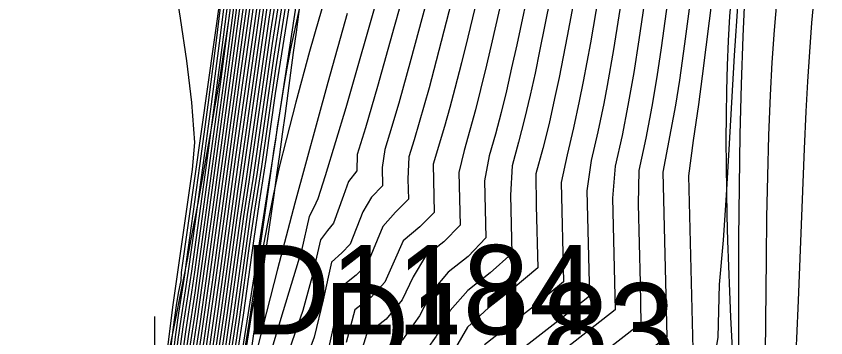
# Model space of a CAD drawing. Extents: x 2356077 to 2359823, y 225951 to 227822.
# Drawn here: x 2357534.72 to 2357557.39, y 226704.53 to 226713.53 of the extents above; entities that cross this region are included whole.
import ezdxf

# ---------------------------------------------------------------- set-up
doc = ezdxf.new("R2010")
doc.units = 0
for name, color, linetype in [('DTM Contours Major', 7, 'Continuous'), ('DTM Contours Minor', 7, 'Continuous'), ('Exist DTM Breakline', 7, 'Continuous'), ('Exist DTM Breakline Cogo Number', 7, 'Continuous'), ('Exist DTM Breakline Cogo Point CELL', 7, 'Continuous'), ('Exist DTM Breakline Underwater', 7, 'Continuous'), ('Exist DTM Breakline Underwater Cogo Number', 7, 'Continuous'), ('Exist DTM Drainline', 7, 'Continuous')]:
    doc.layers.add(name, color=color, linetype=linetype)

msp = doc.modelspace()

# ---------------------------------------------------------------- linework, layer by layer
at = {"layer": 'DTM Contours Major'}
for points in [[(2357541.422, 226715.586), (2357541.075, 226713.142), (2357540.126, 226706.172), (2357539.942, 226704.85), (2357539.716, 226703.303), (2357539.664, 226702.912), (2357539.474, 226701.671), (2357539.323, 226700.756), (2357539.166, 226699.851), (2357539.041, 226699.011), (2357538.326, 226695.881), (2357537.922, 226694.183), (2357536.8, 226689.601), (2357536.354, 226687.738)], [(2357547.259, 226715.288), (2357546.483, 226712.281), (2357546.282, 226711.527), (2357546.007, 226710.553), (2357545.862, 226710.073), (2357545.711, 226709.596), (2357545.691, 226708.97), (2357545.705, 226708.408), (2357545.346, 226708.047), (2357544.989, 226707.641), (2357544.556, 226706.607), (2357544.244, 226706.283), (2357543.872, 226705.993), (2357543.637, 226704.992), (2357543.39, 226703.891)], [(2357550.564, 226715.2), (2357550.149, 226712.975), (2357549.921, 226711.818), (2357549.798, 226711.232), (2357549.64, 226710.532), (2357549.465, 226709.828), (2357549.27, 226709.123), (2357549.28, 226708.226), (2357549.323, 226706.488), (2357548.639, 226705.907), (2357547.943, 226705.364), (2357547.355, 226704.823), (2357546.92, 226704.073)], [(2357553.756, 226715.215), (2357553.437, 226712.757), (2357553.29, 226711.739), (2357553.177, 226711.044), (2357552.827, 226709.164), (2357552.941, 226704.555), (2357548.925, 226701.422)], [(2357539.128, 226714.67), (2357539.313, 226713.476), (2357539.487, 226712.282), (2357539.627, 226711.113), (2357539.714, 226709.992), (2357539.653, 226709.241), (2357539.111, 226705.447), (2357539.09, 226705.312), (2357538.677, 226702.009), (2357538.474, 226700.604), (2357538.208, 226699.268), (2357538.1, 226698.595), (2357538, 226697.903), (2357537.152, 226694.171), (2357536.575, 226691.73), (2357536.288, 226690.38), (2357536.005, 226689.21), (2357534.956, 226684.974)], [(2357542.291, 226714.664), (2357541.934, 226712.415), (2357541.468, 226709.165), (2357541.294, 226708.059), (2357540.888, 226705.137), (2357540.754, 226704.21), (2357540.529, 226702.752), (2357540.344, 226701.653), (2357540.178, 226700.731), (2357540.112, 226700.275), (2357539.872, 226699.216), (2357539.68, 226698.383), (2357539.509, 226697.637), (2357539.186, 226696.276), (2357538.832, 226694.825), (2357537.347, 226688.842), (2357536.992, 226687.371)], [(2357543.466, 226714.385), (2357543.191, 226713.454), (2357542.932, 226712.54), (2357542.549, 226711.129), (2357542.276, 226710.073), (2357542.089, 226709.302), (2357541.913, 226708.515), (2357541.744, 226707.676), (2357541.602, 226706.9), (2357541.304, 226705.157), (2357540.748, 226701.62), (2357540.722, 226701.505), (2357540.699, 226701.308), (2357540.672, 226701.182), (2357540.663, 226701.036), (2357540.628, 226700.81), (2357540.589, 226700.64), (2357540.511, 226700.395), (2357540.51, 226700.348), (2357540.474, 226700.17), (2357539.771, 226697.32), (2357538.057, 226690.171), (2357537.528, 226687.941), (2357536.636, 226684.335)], [(2357541.691, 226714.101), (2357540.914, 226708.634), (2357540.459, 226705.298), (2357540.188, 226703.41), (2357539.972, 226702.016), (2357539.785, 226700.916), (2357539.655, 226700.173), (2357539.609, 226699.858), (2357539.544, 226699.501), (2357538.911, 226696.738), (2357538.653, 226695.653), (2357538.085, 226693.327), (2357537.193, 226689.715), (2357536.783, 226688.022), (2357536.406, 226686.408)], [(2357556.614, 226687.133), (2357556.495, 226688.287), (2357556.408, 226689.491), (2357556.347, 226690.734), (2357556.309, 226692.003), (2357556.289, 226693.287), (2357556.283, 226694.573), (2357556.286, 226695.741), (2357556.297, 226696.899), (2357556.317, 226698.043), (2357556.344, 226699.171), (2357556.379, 226700.279), (2357556.448, 226701.897), (2357556.581, 226704.508), (2357556.629, 226705.572), (2357556.795, 226709.823), (2357556.843, 226710.862), (2357556.889, 226711.703), (2357556.942, 226712.531), (2357557.002, 226713.345), (2357557.07, 226714.144)], [(2357540.753, 226714.065), (2357540.346, 226710.984), (2357539.714, 226706.362), (2357539.633, 226705.802), (2357539.469, 226704.759), (2357539.393, 226704.233), (2357539.271, 226703.252), (2357539.121, 226702.235), (2357538.95, 226701.161), (2357538.753, 226700.011), (2357538.671, 226699.485), (2357538.595, 226698.958), (2357538.508, 226698.398), (2357537.772, 226695.172), (2357536.827, 226691.302), (2357536.138, 226688.428), (2357535.455, 226685.506)]]:
    msp.add_lwpolyline(points, dxfattribs=at)
at = {"layer": 'DTM Contours Minor'}
for points in [[(2357543.167, 226717.883), (2357542.104, 226710.88), (2357542.028, 226710.422), (2357541.978, 226710.068), (2357541.006, 226703.877), (2357540.864, 226703.022), (2357540.637, 226701.815), (2357540.535, 226701.299), (2357540.485, 226701.022), (2357540.432, 226700.652), (2357540.362, 226700.362), (2357540.324, 226700.167), (2357540.204, 226699.694), (2357539.82, 226698.029), (2357539.367, 226696.118), (2357537.834, 226689.834), (2357537.328, 226687.728)], [(2357540.826, 226716.825), (2357539.339, 226706.356), (2357539.33, 226706.136), (2357539.256, 226705.776), (2357539.202, 226705.432), (2357539.116, 226704.822), (2357538.898, 226703.066), (2357538.809, 226702.405), (2357538.59, 226701.079), (2357538.35, 226699.713), (2357538.184, 226698.567), (2357538.085, 226697.918), (2357537.124, 226693.719), (2357535.368, 226686.626)], [(2357540.841, 226716.229), (2357540.405, 226712.781), (2357540.181, 226711.07), (2357539.735, 226707.787), (2357539.541, 226706.397), (2357539.328, 226705.05), (2357539.249, 226704.483), (2357539.113, 226703.389), (2357539.035, 226702.825), (2357538.867, 226701.73), (2357538.666, 226700.5), (2357538.559, 226699.882), (2357538.471, 226699.324), (2357538.39, 226698.763), (2357538.297, 226698.16), (2357537.517, 226694.741), (2357537.332, 226693.964), (2357536.943, 226692.411), (2357536.262, 226689.629), (2357535.934, 226688.267), (2357535.619, 226686.928)], [(2357542.234, 226716.247), (2357541.791, 226713.452), (2357541.128, 226708.784), (2357540.991, 226707.869), (2357540.63, 226705.229), (2357540.395, 226703.599), (2357540.195, 226702.302), (2357540.03, 226701.323), (2357539.902, 226700.617), (2357539.85, 226700.298), (2357539.81, 226700.023), (2357539.742, 226699.679), (2357539.147, 226697.088), (2357538.865, 226695.898), (2357538.235, 226693.33), (2357537.256, 226689.374), (2357536.866, 226687.763)], [(2357541.575, 226715.981), (2357540.982, 226711.813), (2357540.214, 226706.154), (2357540.023, 226704.78), (2357539.795, 226703.23), (2357539.747, 226702.869), (2357539.562, 226701.673), (2357539.416, 226700.79), (2357539.264, 226699.917), (2357539.207, 226699.525), (2357539.142, 226699.114), (2357538.442, 226696.052), (2357538.013, 226694.25), (2357536.837, 226689.453), (2357536.401, 226687.63)], [(2357542.308, 226716.063), (2357541.839, 226713.115), (2357541.239, 226708.895), (2357541.088, 226707.921), (2357540.716, 226705.197), (2357540.471, 226703.509), (2357540.277, 226702.271), (2357540.117, 226701.333), (2357539.993, 226700.656), (2357539.911, 226700.106), (2357539.84, 226699.765), (2357539.267, 226697.266), (2357538.971, 226696.022), (2357538.31, 226693.328), (2357537.287, 226689.2), (2357536.908, 226687.634)], [(2357541.368, 226715.879), (2357541.008, 226713.315), (2357540.039, 226706.19), (2357539.863, 226704.922), (2357539.687, 226703.77), (2357539.581, 226702.956), (2357539.385, 226701.668), (2357539.231, 226700.719), (2357539.067, 226699.778), (2357538.937, 226698.903), (2357538.209, 226695.706), (2357537.83, 226694.116), (2357536.525, 226688.823), (2357536.077, 226686.952)], [(2357548.659, 226715.507), (2357548.052, 226712.846), (2357547.892, 226712.164), (2357547.726, 226711.482), (2357547.58, 226710.911), (2357547.425, 226710.343), (2357547.26, 226709.777), (2357547.115, 226709.156), (2357547.151, 226707.681), (2357546.699, 226707.219), (2357546.183, 226706.816), (2357545.839, 226706.237), (2357545.526, 226705.59), (2357545.078, 226705.051), (2357544.53, 226704.623), (2357544.279, 226703.795)], [(2357549.963, 226715.462), (2357549.378, 226712.552), (2357549.248, 226711.937), (2357549.111, 226711.318), (2357548.957, 226710.661), (2357548.79, 226710.004), (2357548.605, 226709.347), (2357548.559, 226708.522), (2357548.599, 226706.887), (2357547.996, 226706.347), (2357547.367, 226705.856), (2357546.873, 226705.295), (2357546.482, 226704.573), (2357545.972, 226703.865)], [(2357541.001, 226715.287), (2357540.625, 226712.416), (2357539.959, 226707.489), (2357539.723, 226705.784), (2357539.542, 226704.63), (2357539.467, 226704.119), (2357539.352, 226703.193), (2357539.207, 226702.217), (2357539.042, 226701.182), (2357538.85, 226700.07), (2357538.77, 226699.559), (2357538.697, 226699.051), (2357538.613, 226698.513), (2357537.9, 226695.386), (2357537.29, 226692.904), (2357536.236, 226688.519), (2357535.526, 226685.495)], [(2357553.165, 226715.435), (2357552.779, 226712.643), (2357552.658, 226711.835), (2357552.521, 226711.008), (2357552.354, 226710.116), (2357552.155, 226709.209), (2357552.135, 226708.266), (2357552.189, 226706.067), (2357552.213, 226704.928), (2357548.574, 226702.089), (2357547.976, 226701.248), (2357547.414, 226700.394), (2357547.153, 226700.061), (2357546.871, 226699.739), (2357546.491, 226699.454), (2357546.385, 226698.981), (2357546.3, 226698.731), (2357545.279, 226696.277), (2357545.452, 226694.911), (2357545.354, 226694.091), (2357545.254, 226692.61), (2357545.214, 226691.046), (2357545.194, 226687.787)], [(2357541.057, 226715.029), (2357540.498, 226710.853), (2357539.784, 226705.647), (2357539.705, 226705.079), (2357539.61, 226704.475), (2357539.537, 226703.973), (2357539.481, 226703.523), (2357539.417, 226703.055), (2357539.208, 226701.668), (2357539.044, 226700.65), (2357538.87, 226699.64), (2357538.732, 226698.691), (2357537.975, 226695.36), (2357537.646, 226693.98), (2357536.921, 226691.034), (2357536.441, 226689.085), (2357535.97, 226687.124)], [(2357547.884, 226715.079), (2357547.367, 226712.947), (2357547.188, 226712.225), (2357547.004, 226711.506), (2357546.861, 226710.974), (2357546.713, 226710.446), (2357546.395, 226709.393), (2357546.428, 226708.041), (2357546.023, 226707.633), (2357545.559, 226707.244), (2357545.305, 226706.674), (2357545.04, 226706.089), (2357544.657, 226705.664), (2357544.201, 226705.308), (2357543.958, 226704.395)], [(2357541.117, 226714.791), (2357540.224, 226708.188), (2357539.783, 226704.998), (2357539.612, 226703.871), (2357539.499, 226703.004), (2357539.297, 226701.668), (2357539.137, 226700.685), (2357538.968, 226699.709), (2357538.835, 226698.798), (2357538.092, 226695.534), (2357537.738, 226694.048), (2357536.483, 226688.954), (2357536.023, 226687.038)], [(2357542.225, 226714.896), (2357541.887, 226712.768), (2357541.353, 226709.022), (2357541.189, 226707.981), (2357540.802, 226705.166), (2357540.546, 226703.415), (2357540.359, 226702.238), (2357540.204, 226701.341), (2357540.084, 226700.691), (2357540.011, 226700.19), (2357539.855, 226699.488), (2357539.387, 226697.449), (2357539.078, 226696.147), (2357538.74, 226694.762), (2357537.317, 226689.023), (2357536.95, 226687.503)], [(2357545.78, 226714.925), (2357545.306, 226713.235), (2357544.84, 226711.567), (2357544.501, 226710.41), (2357544.269, 226709.663), (2357544.258, 226709.201), (2357544.025, 226708.9), (2357543.883, 226708.516), (2357543.606, 226707.735), (2357543.434, 226707.535), (2357543.238, 226707.276), (2357543.001, 226706.219), (2357542.744, 226705.296), (2357541.827, 226702.631), (2357541.515, 226701.532), (2357541.261, 226700.604), (2357540.715, 226699.292), (2357540.44, 226698.53), (2357540.161, 226697.65), (2357539.878, 226696.719), (2357539.375, 226694.825), (2357537.161, 226685.847)], [(2357551.166, 226714.935), (2357550.797, 226712.787), (2357550.596, 226711.703), (2357550.487, 226711.153), (2357550.327, 226710.407), (2357550.146, 226709.654), (2357549.978, 226708.873), (2357550.047, 226706.092), (2357549.28, 226705.465), (2357547.832, 226704.335)], [(2357540.546, 226714.718), (2357540.327, 226712.931), (2357540.095, 226711.12), (2357539.858, 226709.344), (2357539.48, 226706.653), (2357539.44, 226706.344), (2357539.262, 226705.219), (2357539.179, 226704.622), (2357538.958, 226702.874), (2357538.784, 226701.727), (2357538.575, 226700.448), (2357538.463, 226699.808), (2357538.368, 226699.23), (2357538.286, 226698.66), (2357538.191, 226698.04), (2357537.413, 226694.627), (2357537.251, 226693.933), (2357535.099, 226685.243)], [(2357541.586, 226714.716), (2357540.852, 226709.528), (2357540.391, 226706.125), (2357540.086, 226703.948), (2357539.952, 226703.081), (2357539.914, 226702.785), (2357539.74, 226701.676), (2357539.529, 226700.444), (2357539.46, 226700.047), (2357539.409, 226699.693), (2357539.344, 226699.312), (2357538.676, 226696.394), (2357538.194, 226694.381), (2357536.911, 226689.158), (2357536.495, 226687.416)], [(2357546.413, 226714.709), (2357545.772, 226712.324), (2357545.431, 226711.096), (2357545.174, 226710.229), (2357545.04, 226709.801), (2357544.969, 226709.297), (2357544.982, 226708.786), (2357544.674, 226708.464), (2357544.428, 226708.059), (2357544.076, 226707.149), (2357543.835, 226706.906), (2357543.553, 226706.65), (2357543.316, 226705.593), (2357543.067, 226704.542), (2357542.041, 226701.805), (2357541.794, 226700.746), (2357541.382, 226699.726), (2357540.528, 226697.675), (2357540.118, 226696.598), (2357539.729, 226695.457), (2357539.349, 226694.281), (2357538.921, 226692.687), (2357536.986, 226684.842)], [(2357549.136, 226714.626), (2357548.735, 226712.728), (2357548.594, 226712.085), (2357548.446, 226711.441), (2357548.298, 226710.834), (2357548.14, 226710.229), (2357547.966, 226709.624), (2357547.835, 226708.927), (2357547.874, 226707.324), (2357547.376, 226706.805), (2357546.817, 226706.369), (2357546.381, 226705.839), (2357546.018, 226705.143), (2357545.54, 226704.47), (2357544.88, 226703.955), (2357544.607, 226703.229), (2357544.389, 226702.255), (2357544.014, 226701.117), (2357543.576, 226700.171), (2357543.12, 226699.169), (2357542.686, 226698.182), (2357538.794, 226688.832), (2357537.889, 226686.493)], [(2357551.772, 226714.668), (2357551.442, 226712.601), (2357551.267, 226711.596), (2357551.171, 226711.084), (2357551.009, 226710.291), (2357550.823, 226709.489), (2357550.698, 226708.643), (2357550.77, 226705.698), (2357549.922, 226705.024), (2357548.325, 226703.779)], [(2357541.639, 226714.413), (2357540.944, 226709.515), (2357540.373, 226705.335), (2357540.103, 226703.458), (2357539.942, 226702.384), (2357539.762, 226701.281), (2357539.557, 226700.11), (2357539.509, 226699.776), (2357539.445, 226699.408), (2357538.793, 226696.566), (2357538.548, 226695.531), (2357538.01, 226693.324), (2357536.948, 226689.009), (2357536.543, 226687.31)], [(2357542.358, 226714.435), (2357541.98, 226712.056), (2357541.783, 226710.692), (2357541.586, 226709.324), (2357541.403, 226708.158), (2357541.249, 226707.108), (2357540.972, 226705.109), (2357540.831, 226704.142), (2357540.645, 226702.939), (2357540.47, 226701.894), (2357540.316, 226701.048), (2357540.24, 226700.549), (2357540.171, 226700.239), (2357540.134, 226700.022), (2357539.944, 226699.217), (2357539.633, 226697.835), (2357539.296, 226696.408), (2357538.925, 226694.887), (2357537.376, 226688.657), (2357537.033, 226687.237)], [(2357552.377, 226714.394), (2357552.153, 226712.869), (2357552.011, 226711.961), (2357551.85, 226711.032), (2357551.685, 226710.19), (2357551.494, 226709.335), (2357551.417, 226708.44), (2357551.494, 226705.309), (2357548.821, 226703.224), (2357548.179, 226702.561), (2357547.608, 226701.733), (2357546.966, 226700.873), (2357546.592, 226700.474), (2357546.187, 226700.128), (2357546.034, 226699.444), (2357545.939, 226698.941), (2357545.754, 226698.587), (2357544.308, 226695.112), (2357544.23, 226693.906), (2357544.193, 226692.746), (2357544.055, 226691.406), (2357543.962, 226690.031), (2357543.828, 226687.247)], [(2357540.686, 226714.26), (2357540.479, 226712.654), (2357540.048, 226709.43), (2357539.629, 226706.39), (2357539.398, 226704.899), (2357539.321, 226704.355), (2357539.192, 226703.317), (2357539.036, 226702.254), (2357538.859, 226701.14), (2357538.656, 226699.949), (2357538.571, 226699.408), (2357538.492, 226698.861), (2357538.403, 226698.28), (2357537.638, 226694.928), (2357537.438, 226694.099), (2357537.047, 226692.516), (2357536.046, 226688.33), (2357535.725, 226686.952)], [(2357542.431, 226714.243), (2357541.975, 226711.369), (2357541.711, 226709.523), (2357541.522, 226708.323), (2357541.363, 226707.247), (2357541.072, 226705.163), (2357540.92, 226704.14), (2357540.72, 226702.881), (2357540.544, 226701.87), (2357540.444, 226701.328), (2357540.338, 226700.613), (2357540.266, 226700.311), (2357540.236, 226700.125), (2357540.172, 226699.846), (2357540.032, 226699.288), (2357539.69, 226697.797), (2357539.255, 226695.954), (2357537.761, 226689.815), (2357537.251, 226687.705)], [(2357544.889, 226714.268), (2357543.947, 226710.967), (2357543.666, 226710.019), (2357543.371, 226709.064), (2357543.166, 226708.42), (2357543.053, 226708.18), (2357542.929, 226707.928), (2357542.708, 226706.97), (2357542.192, 226705.285), (2357541.361, 226702.49), (2357541.062, 226701.47), (2357540.579, 226699.781), (2357540.406, 226699.158), (2357539.863, 226697.099), (2357537.579, 226687.842)], [(2357554.223, 226714.222), (2357553.932, 226711.854), (2357553.827, 226711.061), (2357553.676, 226710.053), (2357553.544, 226709.063), (2357553.663, 226704.214)], [(2357541.378, 226713.922), (2357540.907, 226710.606), (2357540.303, 226706.139), (2357540.004, 226704.021), (2357539.873, 226703.155), (2357539.831, 226702.826), (2357539.651, 226701.674), (2357539.434, 226700.397), (2357539.362, 226699.982), (2357539.308, 226699.609), (2357539.244, 226699.214), (2357538.559, 226696.223), (2357538.104, 226694.316), (2357536.874, 226689.306), (2357536.448, 226687.523)], [(2357542.684, 226713.905), (2357542.504, 226713.099), (2357542.397, 226712.581), (2357542.301, 226712.078), (2357542.214, 226711.59), (2357542.063, 226710.637), (2357541.977, 226710.032), (2357541.939, 226709.819), (2357541.829, 226709.074), (2357541.555, 226707.113), (2357541.405, 226706.071), (2357541.244, 226704.995), (2357541.068, 226703.892)], [(2357554.926, 226713.943), (2357554.824, 226712.43), (2357554.677, 226709.798), (2357554.602, 226708.525), (2357554.513, 226707.262), (2357554.402, 226706.021), (2357554.369, 226704.544), (2357554.312, 226704.204)], [(2357555.303, 226687.498), (2357555.242, 226688.835), (2357555.197, 226690.235), (2357555.162, 226691.686), (2357555.003, 226700.385), (2357554.982, 226701.838), (2357554.959, 226704.342), (2357554.955, 226705.825), (2357554.959, 226707.308), (2357554.972, 226708.777), (2357554.995, 226710.219), (2357555.029, 226711.619), (2357555.074, 226712.963), (2357555.121, 226714.014)], [(2357556.061, 226686.164), (2357555.913, 226687.931), (2357555.838, 226689.2), (2357555.784, 226690.518), (2357555.748, 226691.872), (2357555.724, 226693.247), (2357555.696, 226695.89), (2357555.681, 226698.382), (2357555.679, 226700.815), (2357555.694, 226703.22), (2357555.726, 226706.747), (2357555.741, 226707.904), (2357555.764, 226709.055), (2357555.797, 226710.195), (2357555.842, 226711.323), (2357555.892, 226712.237), (2357555.953, 226713.14), (2357556.027, 226714.031)], [(2357541.741, 226713.78), (2357540.894, 226707.823), (2357540.544, 226705.263), (2357540.267, 226703.339), (2357540.058, 226702.002), (2357539.876, 226700.944), (2357539.809, 226700.577), (2357539.752, 226700.236), (2357539.71, 226699.941), (2357539.643, 226699.591), (2357539.029, 226696.912), (2357538.759, 226695.775), (2357538.161, 226693.329), (2357537.225, 226689.546), (2357536.825, 226687.893), (2357536.268, 226685.521)], [(2357543.985, 226713.605), (2357543.445, 226711.68), (2357542.52, 226708.297), (2357542.036, 226706.449), (2357541.528, 226704.443), (2357540.985, 226702.253), (2357540.865, 226701.764), (2357540.756, 226701.103), (2357540.714, 226700.862), (2357540.603, 226700.396), (2357537.515, 226687.879), (2357536.951, 226685.305)]]:
    msp.add_lwpolyline(points, dxfattribs=at)
at = {"layer": 'Exist DTM Breakline'}
msp.add_spline([(2357545.521, 226633.163), (2357534.761, 226672.509), (2357538.594, 226702.124), (2357538.154, 226725.005), (2357534.28, 226722.62)], degree=3, dxfattribs=at)
at = {"layer": 'Exist DTM Breakline Cogo Point CELL'}
msp.add_lwpolyline([(2357538.594, 226705.124), (2357538.594, 226699.124), (2357538.594, 226702.124), (2357541.594, 226702.124), (2357535.594, 226702.124)], dxfattribs=at)
at = {"layer": 'Exist DTM Breakline Underwater'}
msp.add_spline([(2357552.055, 226632.945), (2357537.811, 226671.971), (2357540.818, 226701.06), (2357543.381, 226719.363)], degree=3, dxfattribs=at)
at = {"layer": 'Exist DTM Drainline'}
msp.add_spline([(2357699.586, 226858.192), (2357670.366, 226820.782), (2357623.327, 226796.892), (2357587.218, 226772.268), (2357568.803, 226744.252), (2357555.19, 226717.62), (2357555.017, 226695.126), (2357553.473, 226672.759), (2357563.697, 226642.736), (2357576.526, 226627.993), (2357663.798, 226499.169), (2357732.721, 226415.647), (2357803.211, 226342.215), (2357874.586, 226264.309)], degree=3, dxfattribs=at)

# ---------------------------------------------------------------- texts
at = {"layer": 'Exist DTM Breakline Cogo Number'}
msp.add_text('D1184', height=2.5, dxfattribs=at).set_placement((2357541.094, 226704.624))
at = {"layer": 'Exist DTM Breakline Underwater Cogo Number'}
msp.add_text('D1183', height=2.5, dxfattribs=at).set_placement((2357543.318, 226703.56))

doc.saveas('drawing.dxf')
